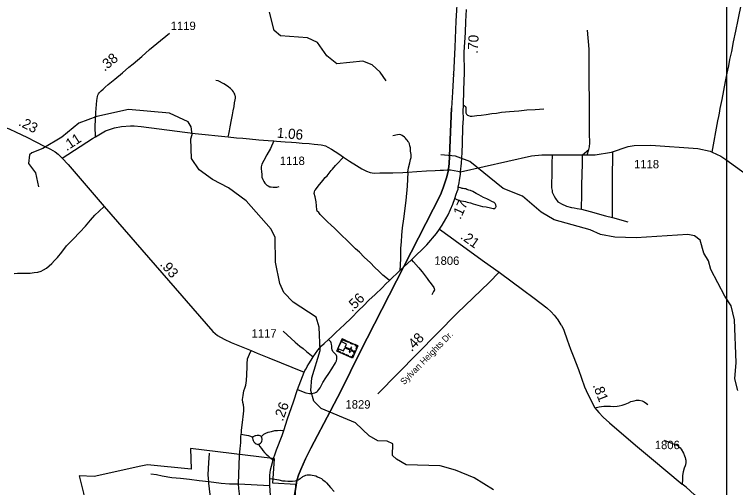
# Model space of a CAD drawing. Extents: x 2290615 to 2522933, y 819489 to 1012715.
# Drawn here: x 2462825 to 2473544, y 874330 to 881358 of the extents above; entities that cross this region are included whole.
import ezdxf

# ---------------------------------------------------------------- set-up
doc = ezdxf.new("R2010")
doc.units = 0
for name, color, linetype in [('Exist Boundary Political City Limit New', 7, 'Continuous'), ('Exist Boundary Political City Limit Old', 7, 'Continuous'), ('Exist Cultural Church with Cemetery CELL', 7, 'Continuous'), ('Exist Hydrographic Creek Single Shore', 7, 'Continuous'), ('Exist Hydrographic Misc Water Feature', 7, 'Continuous'), ('Exist Road Non-System Type 51', 7, 'Continuous'), ('Exist Road Primary US Attributed', 7, 'Continuous'), ('Exist Road Primary US Mileage Hundredths English Label', 7, 'Continuous'), ('Exist Road Secondary Mileage Hundredths English Label', 7, 'Continuous'), ('Exist Road Secondary Mileage Tenths English Label', 7, 'Continuous'), ('Exist Road Secondary Type 41 Attributed', 7, 'Continuous'), ('Exist Road Secondary Type 51 Attributed', 7, 'Continuous'), ('Exist Road Secondary Type 51 Label', 7, 'Continuous'), ('Exist Road Secondary Type 51 Number Label', 7, 'Continuous'), ('Exist Utilities Electrical Transmission Line', 7, 'Continuous'), ('Map Preparation Boundary City Limit Buffer Line', 7, 'Continuous'), ('Map Preparation Inset Cut Line', 7, 'Continuous')]:
    doc.layers.add(name, color=color, linetype=linetype)

msp = doc.modelspace()

# ---------------------------------------------------------------- linework, layer by layer
at = {"layer": 'Exist Boundary Political City Limit New'}
for points in [[(2466661, 874761), (2465444, 874909), (2465453, 874602), (2464801, 874669), (2464706, 874647), (2464008, 874492), (2463788, 874503), (2463851, 874245), (2463856, 874216), (2463888, 874139), (2463996, 873998), (2464070, 873792), (2464078, 873715), (2464108, 873542)], [(2467009, 874374), (2466667, 874396), (2466690, 874757), (2466661, 874761)], [(2467228, 873210), (2467152, 873384), (2467099, 873478), (2467044, 873601), (2467013, 873730), (2466988, 873848), (2466981, 873963), (2466980, 874079), (2467005, 874224), (2467009, 874374)]]:
    msp.add_lwpolyline(points, dxfattribs=at)
at = {"layer": 'Exist Boundary Political City Limit Old'}
for points in [[(2466661, 874761), (2465444, 874909), (2465453, 874602), (2464801, 874669), (2464706, 874647), (2464008, 874492), (2463788, 874503), (2463851, 874245), (2463856, 874216), (2463888, 874139), (2463996, 873998), (2464070, 873792), (2464078, 873715), (2464108, 873542)], [(2467009, 874374), (2466667, 874396), (2466690, 874757), (2466661, 874761)], [(2467228, 873210), (2467152, 873384), (2467099, 873478), (2467044, 873601), (2467013, 873730), (2466988, 873848), (2466981, 873963), (2466980, 874079), (2467005, 874224), (2467009, 874374)]]:
    msp.add_lwpolyline(points, dxfattribs=at)
at = {"layer": 'Exist Cultural Church with Cemetery CELL'}
for points in [[(2467930, 876435), (2467850, 876253), (2467617, 876355), (2467697, 876537)], [(2467683, 876507), (2467694, 876503), (2467703, 876523), (2467740, 876507), (2467744, 876517), (2467697, 876538)], [(2467679, 876498), (2467634, 876395), (2467717, 876359), (2467738, 876405), (2467812, 876373), (2467799, 876343), (2467809, 876338), (2467823, 876368), (2467861, 876351), (2467866, 876362), (2467827, 876379), (2467840, 876409), (2467830, 876414), (2467817, 876383), (2467742, 876416), (2467762, 876462)], [(2467761, 876509), (2467800, 876492), (2467796, 876482), (2467756, 876499)], [(2467822, 876483), (2467862, 876465), (2467857, 876455), (2467818, 876472)], [(2467890, 876453), (2467886, 876442), (2467915, 876429), (2467899, 876392), (2467909, 876388), (2467930, 876435)], [(2467630, 876385), (2467641, 876381), (2467632, 876361), (2467669, 876344), (2467664, 876334), (2467617, 876355)], [(2467688, 876337), (2467727, 876319), (2467723, 876309), (2467683, 876326)], [(2467748, 876310), (2467788, 876293), (2467783, 876282), (2467743, 876300)], [(2467900, 876368), (2467879, 876320), (2467869, 876325), (2467890, 876372)], [(2467810, 876270), (2467815, 876281), (2467844, 876268), (2467861, 876305), (2467871, 876301), (2467850, 876253)]]:
    msp.add_lwpolyline(points, close=True, dxfattribs=at)
at = {"layer": 'Exist Hydrographic Creek Single Shore'}
msp.add_lwpolyline([(2468348, 880370), (2468263, 880501), (2468144, 880608), (2468002, 880664), (2467619, 880625), (2467467, 880741), (2467331, 880939), (2467180, 881011), (2466779, 881038), (2466686, 881119), (2466616, 881392)], dxfattribs=at)
at = {"layer": 'Exist Hydrographic Misc Water Feature'}
for points in [[(2469944, 874296), (2469658, 874474), (2469381, 874588), (2469155, 874651), (2468646, 874666), (2468503, 874749), (2468444, 874806), (2468450, 874980), (2468366, 875019), (2468224, 875026), (2468098, 875100), (2467895, 875289), (2467383, 875504), (2467273, 875611), (2467229, 875770), (2467243, 875961), (2467370, 876364), (2467356, 876711), (2467312, 876861), (2466967, 877083), (2466831, 877228), (2466771, 877360), (2466707, 877676), (2466702, 878044), (2466641, 878169), (2466268, 878587), (2466007, 878784), (2465771, 878905), (2465569, 879051), (2465458, 879217), (2465445, 879509), (2465469, 879576), (2465451, 879690), (2465408, 879764), (2465131, 879893), (2464522, 879944), (2464048, 879843), (2463783, 879740), (2463528, 879536), (2463248, 879364), (2463082, 879304), (2463049, 879270), (2463035, 879145), (2463137, 879004), (2463182, 878796)], [(2473579, 875771), (2473534, 875943), (2473555, 876187), (2473529, 876819), (2473476, 877027), (2473382, 877174), (2473175, 877570), (2473140, 877696), (2473072, 877812), (2473019, 878003), (2472934, 878069), (2472834, 878091), (2472068, 878037), (2471751, 878050), (2471534, 878087), (2471383, 878160), (2470847, 878308), (2470654, 878422), (2470375, 878660), (2470090, 878773), (2469592, 879173), (2469382, 879253), (2469165, 879274)]]:
    msp.add_lwpolyline(points, dxfattribs=at)
at = {"layer": 'Exist Road Non-System Type 51'}
for p, q in [((2471339, 879270), (2471362, 879353)), ((2471713, 878339), (2471940, 878277)), ((2466155, 874387), (2466619, 874362))]:
    msp.add_line(p, q, dxfattribs=at)
for points in [[(2473195, 879313), (2473282, 879779), (2473293, 879839), (2473304, 879890), (2473316, 879960), (2473346, 880095), (2473393, 880359), (2473419, 880485), (2473442, 880593), (2473460, 880690), (2473488, 880808), (2473513, 880951), (2473546, 881109), (2473581, 881279), (2473676, 881742)], [(2471362, 879353), (2471373, 879392), (2471380, 879450), (2471373, 879590), (2471369, 880843), (2471344, 881125)], [(2466004, 879541), (2466011, 879578), (2466022, 879628), (2466032, 879688), (2466053, 879791), (2466066, 879866), (2466078, 879927), (2466091, 879988), (2466096, 880044), (2466105, 880087), (2466110, 880113), (2466109, 880141), (2466107, 880148), (2466099, 880172), (2466093, 880186), (2466080, 880210), (2466065, 880227), (2466036, 880256), (2466017, 880271), (2466007, 880281), (2465937, 880326), (2465853, 880373), (2465820, 880378)], [(2469499, 880007), (2469512, 880003), (2469520, 879997), (2469529, 879988), (2469533, 879974), (2469534, 879962), (2469534, 879912), (2469535, 879894), (2469543, 879876), (2469558, 879863), (2469574, 879854), (2469601, 879847), (2469627, 879848), (2469699, 879857), (2469763, 879861), (2469837, 879870), (2469923, 879884), (2469988, 879890), (2470064, 879904), (2470184, 879914), (2470320, 879926), (2470440, 879939), (2470564, 879946), (2470694, 879955)], [(2468671, 879014), (2468681, 879077), (2468700, 879154), (2468714, 879205), (2468720, 879233), (2468720, 879255), (2468720, 879275), (2468713, 879327), (2468710, 879375), (2468704, 879406), (2468695, 879436), (2468686, 879454), (2468682, 879462), (2468676, 879471), (2468663, 879489), (2468648, 879506), (2468638, 879520), (2468623, 879535), (2468586, 879560), (2468570, 879567), (2468543, 879572), (2468519, 879571), (2468450, 879553)], [(2466679, 879479), (2466629, 879366), (2466576, 879271), (2466532, 879186), (2466504, 879133), (2466493, 879094), (2466493, 879070), (2466497, 879019), (2466500, 878983), (2466504, 878942), (2466518, 878906), (2466531, 878876), (2466548, 878850), (2466560, 878838), (2466575, 878822), (2466595, 878813), (2466623, 878798), (2466643, 878795), (2466670, 878793), (2466707, 878793), (2466725, 878792), (2466761, 878804)], [(2471252, 878463), (2471255, 878515), (2471257, 878641), (2471259, 878825), (2471267, 879138), (2471269, 879271), (2471362, 879353)], [(2471713, 878339), (2471713, 878437), (2471713, 878695), (2471715, 878999), (2471720, 879213), (2471720, 879313)], [(2468400, 877406), (2468345, 877450), (2468301, 877484), (2468273, 877512), (2468247, 877541), (2468179, 877604), (2468117, 877667), (2468024, 877752), (2467953, 877825), (2467895, 877877), (2467840, 877928), (2467759, 878009), (2467697, 878067), (2467652, 878114), (2467611, 878153), (2467580, 878184), (2467535, 878226), (2467480, 878279), (2467426, 878332), (2467390, 878368), (2467368, 878388), (2467350, 878414), (2467327, 878437), (2467319, 878456), (2467312, 878575), (2467293, 878650), (2467280, 878699), (2467283, 878721), (2467289, 878740), (2467298, 878753), (2467338, 878808), (2467407, 878889), (2467445, 878933), (2467471, 878962), (2467534, 879038), (2467552, 879059), (2467598, 879114), (2467613, 879130), (2467717, 879237)], [(2470820, 879273), (2470815, 879144), (2470811, 878994), (2470807, 878825), (2470809, 878780), (2470817, 878744), (2470820, 878718), (2470833, 878688), (2470847, 878658), (2470865, 878624), (2470900, 878574), (2470922, 878563), (2470955, 878542), (2471029, 878512), (2471105, 878491), (2471145, 878487), (2471190, 878475), (2471252, 878463)], [(2468671, 879014), (2468664, 878806), (2468642, 878595), (2468607, 878323), (2468587, 878186), (2468577, 878078), (2468571, 877981), (2468565, 877885), (2468562, 877727), (2468555, 877552)], [(2469372, 878623), (2469401, 878607), (2469427, 878600), (2469465, 878590), (2469500, 878585), (2469529, 878577), (2469556, 878571), (2469602, 878558), (2469642, 878545), (2469715, 878526), (2469784, 878507), (2469839, 878499), (2469903, 878484), (2469942, 878477), (2469959, 878477), (2469963, 878477), (2469967, 878480), (2469972, 878482), (2469977, 878488), (2469981, 878496), (2469983, 878507), (2469979, 878530), (2469968, 878551), (2469954, 878565), (2469922, 878580), (2469886, 878601), (2469846, 878618), (2469795, 878640), (2469764, 878656), (2469727, 878677), (2469686, 878699), (2469637, 878725), (2469602, 878742), (2469580, 878749), (2469551, 878758), (2469533, 878765), (2469517, 878768), (2469495, 878770), (2469486, 878771), (2469480, 878774), (2469469, 878776), (2469422, 878791)], [(2462819, 877508), (2462870, 877512), (2462920, 877513), (2462987, 877513), (2463058, 877516), (2463118, 877522), (2463175, 877529), (2463222, 877543), (2463259, 877563), (2463303, 877591), (2463339, 877621), (2463379, 877656), (2463422, 877702), (2463466, 877746), (2463529, 877827), (2463601, 877919), (2463697, 878020), (2463795, 878125), (2463879, 878214), (2463956, 878300), (2464022, 878375), (2464083, 878436), (2464160, 878504)], [(2471252, 878463), (2471383, 878431), (2471612, 878367), (2471713, 878339)], [(2468729, 877710), (2468746, 877690), (2468756, 877682), (2468831, 877597), (2468837, 877593), (2468858, 877567), (2468886, 877534), (2468961, 877434), (2468980, 877406), (2469020, 877354), (2469058, 877303), (2469066, 877285), (2469067, 877269), (2469052, 877240), (2469028, 877192)], [(2466818, 876653), (2467000, 876487), (2467069, 876430), (2467118, 876394), (2467164, 876351), (2467264, 876270)], [(2467034, 875787), (2467090, 875761), (2467157, 875737), (2467209, 875727), (2467239, 875727), (2467267, 875733), (2467290, 875737), (2467308, 875746), (2467325, 875755), (2467336, 875765), (2467351, 875785), (2467368, 875813), (2467390, 875852), (2467410, 875891), (2467452, 875959), (2467497, 876026), (2467545, 876095), (2467596, 876184), (2467612, 876214), (2467617, 876240), (2467616, 876261), (2467615, 876275), (2467613, 876289), (2467609, 876299), (2467594, 876318), (2467577, 876332), (2467558, 876353), (2467549, 876374), (2467544, 876402), (2467541, 876432), (2467540, 876460), (2467535, 876480), (2467528, 876494), (2467524, 876497), (2467511, 876509), (2467493, 876527)], [(2466195, 875123), (2466198, 875144), (2466199, 875176), (2466204, 875222), (2466213, 875294), (2466230, 875425), (2466235, 875471), (2466234, 875514), (2466228, 875556), (2466221, 875595), (2466217, 875636), (2466226, 875695), (2466234, 875767), (2466250, 875808), (2466265, 875849), (2466273, 875922), (2466278, 876005), (2466278, 876038), (2466282, 876092), (2466285, 876138), (2466286, 876189), (2466287, 876221), (2466291, 876241), (2466319, 876313), (2466344, 876365)], [(2471452, 875514), (2471517, 875528), (2471587, 875537), (2471641, 875539), (2471685, 875537), (2471736, 875535), (2471782, 875537), (2471812, 875542), (2471859, 875552), (2471901, 875568), (2471950, 875586), (2471988, 875608), (2472035, 875619), (2472073, 875629), (2472109, 875629), (2472154, 875618), (2472185, 875604), (2472218, 875579), (2472240, 875562)], [(2466493, 875085), (2466511, 875104), (2466533, 875121), (2466562, 875138), (2466598, 875151), (2466645, 875163), (2466693, 875177), (2466737, 875178), (2466783, 875180), (2466807, 875179), (2466827, 875179)], [(2466155, 874387), (2466169, 874804), (2466180, 874910), (2466183, 874949), (2466188, 874998), (2466191, 875039), (2466192, 875081), (2466195, 875123)], [(2466195, 875123), (2466243, 875115), (2466304, 875104), (2466335, 875091), (2466363, 875077)], [(2466363, 875077), (2466362, 875064), (2466366, 875046), (2466375, 875027), (2466384, 875010), (2466392, 874998), (2466402, 874987), (2466417, 874978), (2466431, 874973), (2466441, 874971), (2466452, 874972)], [(2466493, 875085), (2466486, 875092), (2466479, 875097), (2466463, 875102), (2466449, 875104), (2466434, 875103), (2466413, 875100), (2466401, 875097), (2466390, 875093), (2466383, 875090), (2466374, 875085), (2466369, 875083), (2466363, 875077)], [(2466452, 874972), (2466468, 874977), (2466483, 874990), (2466495, 875006), (2466503, 875021), (2466506, 875038), (2466505, 875052), (2466503, 875063), (2466500, 875072), (2466493, 875085)], [(2472481, 875035), (2472656, 874966), (2472675, 874957), (2472696, 874942), (2472719, 874921), (2472734, 874902), (2472768, 874841), (2472786, 874802), (2472795, 874778), (2472800, 874750), (2472803, 874736), (2472803, 874730), (2472804, 874712), (2472803, 874688), (2472801, 874676), (2472799, 874668), (2472794, 874652), (2472779, 874617), (2472765, 874563), (2472756, 874510), (2472754, 874452), (2472751, 874380)], [(2466452, 874972), (2466470, 874942), (2466495, 874909), (2466516, 874880), (2466541, 874849), (2466567, 874828), (2466597, 874801), (2466618, 874783), (2466639, 874762), (2466653, 874750), (2466663, 874740), (2466668, 874731)], [(2465712, 874421), (2465710, 874461), (2465706, 874525), (2465712, 874699), (2465723, 874839)], [(2464854, 874533), (2464935, 874522), (2465022, 874502), (2465162, 874479), (2465294, 874467), (2465428, 874452), (2465569, 874434), (2465712, 874421)], [(2466619, 874463), (2466654, 874459), (2466696, 874455), (2466756, 874442), (2466811, 874432), (2466847, 874430), (2466890, 874427), (2466928, 874425), (2466960, 874426), (2466996, 874432), (2467016, 874435), (2467041, 874444), (2467070, 874463), (2467080, 874471), (2467091, 874479), (2467102, 874486), (2467114, 874495), (2467120, 874499), (2467135, 874505), (2467155, 874512), (2467178, 874518), (2467198, 874519), (2467224, 874518), (2467252, 874514), (2467278, 874511), (2467304, 874503), (2467330, 874491), (2467363, 874476), (2467391, 874463), (2467411, 874446), (2467443, 874418), (2467462, 874400), (2467523, 874331), (2467578, 874271)], [(2465754, 873995), (2465751, 874042), (2465732, 874229), (2465714, 874395), (2465712, 874421)], [(2465712, 874421), (2465900, 874395), (2466023, 874386), (2466087, 874383), (2466155, 874387)], [(2466193, 874013), (2466179, 874121), (2466173, 874199), (2466171, 874237), (2466161, 874318), (2466155, 874387)], [(2473601, 873824), (2473523, 873840), (2473452, 873861), (2473360, 873896), (2473299, 873928), (2473235, 873967), (2473152, 874036), (2473059, 874115), (2472935, 874224), (2472809, 874334), (2472751, 874380)]]:
    msp.add_lwpolyline(points, dxfattribs=at)
at = {"layer": 'Exist Road Primary US Attributed'}
for points in [[(2469454, 879020), (2469468, 879147), (2469479, 879307), (2469483, 879442), (2469491, 879684), (2469498, 879813), (2469496, 879923), (2469499, 880007), (2469505, 880237), (2469514, 880489), (2469512, 880795), (2469527, 881087), (2469534, 881252), (2469543, 881432)], [(2469144, 878168), (2469181, 878228), (2469237, 878320), (2469270, 878380), (2469306, 878461), (2469342, 878539), (2469372, 878623), (2469391, 878688), (2469406, 878728), (2469419, 878761), (2469422, 878791), (2469436, 878856), (2469442, 878896), (2469451, 878952), (2469454, 878986), (2469454, 879020)], [(2467132, 876046), (2467142, 876066), (2467160, 876095), (2467177, 876129), (2467202, 876166), (2467234, 876221), (2467264, 876270), (2467300, 876320), (2467336, 876372), (2467391, 876433), (2467429, 876472), (2467493, 876527), (2467541, 876575), (2467603, 876635), (2467730, 876750), (2467829, 876844), (2467944, 876963), (2468013, 877029), (2468095, 877111), (2468186, 877195), (2468289, 877296), (2468345, 877355), (2468400, 877406), (2468555, 877552), (2468729, 877710), (2468953, 877936), (2469097, 878105), (2469144, 878168)], [(2466642, 874066), (2466619, 874362), (2466619, 874463), (2466621, 874514), (2466625, 874553), (2466631, 874595), (2466646, 874645), (2466661, 874704), (2466668, 874731), (2466676, 874759), (2466682, 874776), (2466694, 874817), (2466721, 874891), (2466802, 875103), (2466827, 875179), (2466883, 875350), (2466975, 875604), (2467034, 875787), (2467105, 875979), (2467132, 876046)]]:
    msp.add_lwpolyline(points, dxfattribs=at)
at = {"layer": 'Exist Road Secondary Type 41 Attributed'}
msp.add_lwpolyline([(2464029, 879541), (2464026, 879691), (2464037, 879902), (2464051, 880081), (2464059, 880137), (2464062, 880156), (2464075, 880176), (2464089, 880196), (2464116, 880223), (2464143, 880248), (2464174, 880275), (2464219, 880317), (2464316, 880394), (2464433, 880491), (2464525, 880574), (2464588, 880624), (2464719, 880731), (2464833, 880839), (2464943, 880924), (2465132, 881077)], dxfattribs=at)
at = {"layer": 'Exist Road Secondary Type 51 Attributed'}
for points in [[(2462440, 879758), (2462536, 879728), (2462646, 879694), (2462748, 879656), (2462850, 879610), (2463008, 879532), (2463143, 879464), (2463268, 879403), (2463361, 879355), (2463428, 879315), (2463473, 879280), (2463536, 879223)], [(2464029, 879541), (2464180, 879627), (2464310, 879673), (2464418, 879695), (2464552, 879702), (2464606, 879702), (2464710, 879694), (2465512, 879591), (2466004, 879541), (2466124, 879527), (2466220, 879518), (2466318, 879508), (2466456, 879497), (2466595, 879485), (2466679, 879479), (2466719, 879476), (2466848, 879466), (2466942, 879459), (2467012, 879453), (2467103, 879444), (2467207, 879439), (2467281, 879431), (2467335, 879426), (2467384, 879420), (2467411, 879415), (2467449, 879405), (2467485, 879386), (2467537, 879357), (2467649, 879285), (2467717, 879237), (2467804, 879179), (2467908, 879113), (2467989, 879063), (2468058, 879030), (2468114, 879009), (2468171, 878999), (2468256, 879003), (2468449, 879005), (2468596, 879010), (2468671, 879014), (2468807, 879025), (2468950, 879035), (2469077, 879039), (2469155, 879043), (2469204, 879046), (2469257, 879048), (2469305, 879047), (2469416, 879029), (2469437, 879023), (2469454, 879020)], [(2463536, 879223), (2463987, 879516), (2464029, 879541)], [(2469454, 879020), (2470511, 879258), (2470665, 879272), (2471456, 879270), (2471702, 879312), (2471949, 879396), (2472038, 879412), (2472285, 879416), (2472982, 879364), (2473166, 879326), (2473195, 879313), (2473323, 879251), (2473399, 879203), (2474670, 878282)], [(2463536, 879223), (2463623, 879129), (2464160, 878504), (2465775, 876649), (2465775, 876649), (2465775, 876649), (2465844, 876590), (2465941, 876533), (2466048, 876483), (2466344, 876365), (2466433, 876324), (2466605, 876259), (2467132, 876046)], [(2469144, 878168), (2469301, 878053), (2469448, 877944), (2469812, 877684), (2470028, 877527)], [(2470028, 877527), (2469882, 877374), (2469408, 876922), (2468228, 875720)], [(2470028, 877527), (2470222, 877385), (2470379, 877271), (2470550, 877144), (2470738, 877000), (2470802, 876941), (2470849, 876889), (2470870, 876861), (2470882, 876848), (2470886, 876842), (2470893, 876834), (2470901, 876823), (2470916, 876797), (2470933, 876772), (2470946, 876749), (2470954, 876736), (2470974, 876703), (2470989, 876669), (2471042, 876526), (2471091, 876385), (2471129, 876288), (2471208, 876082), (2471300, 875824), (2471350, 875716), (2471452, 875514), (2471510, 875445), (2471578, 875375), (2471668, 875291), (2472057, 874958), (2472292, 874763), (2472751, 874380)]]:
    msp.add_lwpolyline(points, dxfattribs=at)
at = {"layer": 'Exist Utilities Electrical Transmission Line'}
for points in [[(2469412, 881667), (2469386, 881259), (2469369, 880872), (2469369, 880872), (2469351, 880466), (2469351, 880468), (2469336, 880206), (2469336, 880204), (2469320, 879965), (2469286, 879139), (2469270, 879022), (2469248, 878929), (2469224, 878854), (2469198, 878781), (2469157, 878679), (2467961, 876335), (2467680, 875772), (2467522, 875469), (2467229, 874913), (2467151, 874754), (2467080, 874597), (2467045, 874515), (2467024, 874434), (2467007, 874331), (2466981, 874185)], [(2467007, 874331), (2467024, 874434), (2467045, 874515), (2467080, 874597), (2467151, 874754), (2467229, 874913), (2467522, 875469), (2467680, 875772), (2467961, 876335), (2469157, 878679), (2469198, 878781), (2469224, 878854), (2469248, 878929), (2469270, 879022), (2469286, 879139), (2469320, 879965)], [(2467225, 873200), (2467196, 873275), (2467171, 873330), (2467157, 873351), (2467115, 873445), (2467115, 873445), (2467075, 873516), (2467042, 873596), (2467020, 873685), (2466998, 873775), (2466982, 873879), (2466974, 874008), (2466972, 874104), (2466981, 874185), (2467007, 874331)]]:
    msp.add_lwpolyline(points, dxfattribs=at)
at = {"layer": 'Map Preparation Boundary City Limit Buffer Line'}
for points in [[(2466661, 874761), (2465444, 874909), (2465453, 874602), (2464801, 874669), (2464706, 874647), (2464008, 874492), (2463788, 874503), (2463851, 874245), (2463856, 874216), (2463888, 874139), (2463996, 873998), (2464070, 873792), (2464078, 873715), (2464108, 873542)], [(2467009, 874374), (2466667, 874396), (2466690, 874757), (2466661, 874761)], [(2467228, 873210), (2467152, 873384), (2467099, 873478), (2467044, 873601), (2467013, 873730), (2466988, 873848), (2466981, 873963), (2466980, 874079), (2467005, 874224), (2467009, 874374)]]:
    msp.add_lwpolyline(points, dxfattribs=at)
at = {"layer": 'Map Preparation Inset Cut Line'}
msp.add_lwpolyline([(2460393, 882093), (2473407, 882093), (2473407, 863949), (2460393, 863949)], close=True, dxfattribs=at)

# ---------------------------------------------------------------- texts
at = {"layer": 'Exist Road Primary US Mileage Hundredths English Label'}
for s, rotation, p in [('.70', 87.0197, (2469711, 880772)), ('.17', 65.4933, (2469454, 878303)), ('.56', 44.4012, (2467843, 876933)), ('.26', 70.1257, (2466814, 875305))]:
    msp.add_text(s, height=150, rotation=rotation, dxfattribs=at).set_placement(p)
at = {"layer": 'Exist Road Secondary Mileage Hundredths English Label'}
for s, rotation, p in [('.38', 39.7352, (2464165, 880505)), ('.23', 333.0947, (2462875, 879715)), ('1.06', 355.2335, (2466720, 879528)), ('.11', 33.0489, (2463601, 879325)), ('.93', 311.0478, (2464980, 877639))]:
    msp.add_text(s, height=150, rotation=rotation, dxfattribs=at).set_placement(p)
at = {"layer": 'Exist Road Secondary Mileage Tenths English Label'}
for s, rotation, p in [('.21', 324.4463, (2469443, 878036)), ('.48', 45.5481, (2468729, 876342)), ('.81', 291.2808, (2471418, 875847))]:
    msp.add_text(s, height=150, rotation=rotation, dxfattribs=at).set_placement(p)
at = {"layer": 'Exist Road Secondary Type 51 Label'}
msp.add_text('Sylvan Heights Dr.', height=95, rotation=45.5481, dxfattribs=at).set_placement((2468617, 875849))
at = {"layer": 'Exist Road Secondary Type 51 Number Label'}
for s, rotation, p in [('1119', 360, (2465148, 881126)), ('1118', 360, (2466769, 879121)), ('1118', 360, (2472035, 879071)), ('1806', 359.5859, (2469066, 877639)), ('1117', 360, (2466350, 876557)), ('1829', 359.5859, (2467745, 875504)), ('1806', 360, (2472343, 874900))]:
    msp.add_text(s, height=125, rotation=rotation, dxfattribs=at).set_placement(p)

doc.saveas('drawing.dxf')
